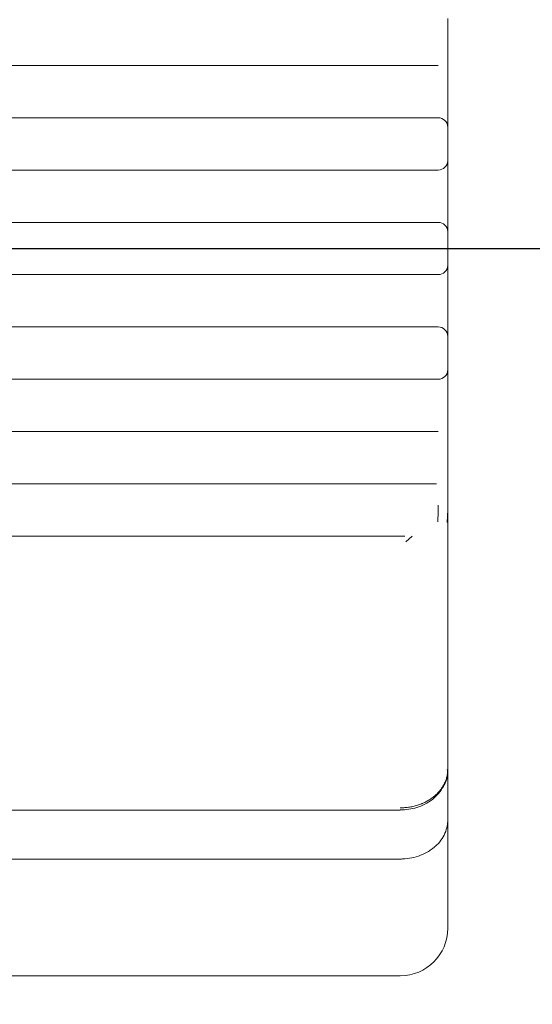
# Model space of a CAD drawing. Header units: millimetres. Extents: x 25069 to 61396, y 8621 to 21558.
# Tile 287 of 656: x 35900 to 35954, y 16732 to 16835. Entities that reach past the tile are written whole.
import ezdxf

# ---------------------------------------------------------------- set-up
doc = ezdxf.new("R2010")
doc.units = ezdxf.units.MM
doc.layers.add('10', color=7, linetype='Continuous')
doc.layers.add('dim', color=84, linetype='Continuous', lineweight=9)
doc.dimstyles.get("Standard").update_dxf_attribs({"dimtxt": 15, "dimasz": 5, "dimexe": 8, "dimexo": 5, "dimgap": 3, "dimtad": 0, "dimzin": 0, "dimdsep": 46, "dimtxsty": 'Standard', "dimblk": 'CLOSEDBLANK', "dimcen": 2, "dimclrd": 4, "dimclre": 3, "dimadec": 0, "dimazin": 0, "dimtfac": 1, "dimtofl": 0, "dimtmove": 0, "dimatfit": 3, "dimldrblk": 'CLOSEDBLANK', "dimfxl": 0, "dimtolj": 1, "dimtzin": 0, "dimarcsym": 0})

# ---------------------------------------------------------------- blocks, each defined once
blk = doc.blocks.new('_ClosedBlank')
at = {"color": 0, "linetype": 'ByBlock', "lineweight": -2}
for p, q in [((-1, 0.167), (0, 0)), ((-1, 0.167), (-1, -0.167)), ((0, 0), (-1, -0.167))]:
    blk.add_line(p, q, dxfattribs=at)
blk = doc.blocks.new('*D24')
at = {"layer": 'Defpoints', "color": 0, "lineweight": 18}
for p in [(35713.27, 16811.23), (36314.83, 16811.23), (35628.77, 15846.23)]:
    blk.add_point(p, dxfattribs=at)
at = {"layer": 'dim', "color": 3, "lineweight": -2}
for p, q in [((35733.27, 16811.23), (36334.83, 16811.23)), ((35648.77, 15846.23), (36334.83, 15846.23))]:
    blk.add_line(p, q, dxfattribs=at)
at = {"layer": 'dim', "color": 4, "lineweight": -3}
for p, q in [((36314.83, 16801.23), (36314.83, 16592.07)), ((36314.83, 15856.23), (36314.83, 16065.4))]:
    blk.add_line(p, q, dxfattribs=at)
at = {"layer": 'dim', "color": 4, "lineweight": -3, "xscale": 10, "yscale": 10, "zscale": 10}
for p, rotation in [((36314.83, 16811.23), 90), ((36314.83, 15846.23), 270)]:
    blk.add_blockref('_ClosedBlank', p, dxfattribs=dict(at, rotation=rotation))
at = {"layer": 'dim', "color": 0, "lineweight": 18, "insert": (36314.83, 16328.73), "char_height": 100, "attachment_point": 5, "rotation": 90}
blk.add_mtext('\\A1;965.00', dxfattribs=at)

msp = doc.modelspace()

# ---------------------------------------------------------------- linework, layer by layer
at = {"layer": '10', "color": 7, "linetype": 'Continuous', "lineweight": 18}
for p, q in [((35944.77, 16835.422), (35944.77, 16831.479)), ((35939.77, 16830.482), (35854.172, 16830.482)), ((35944.77, 16831.479), (35944.77, 16828.982)), ((35944.77, 16828.982), (35944.77, 16826.482)), ((35944.77, 16826.482), (35944.77, 16823.982)), ((35853.722, 16824.982), (35939.77, 16824.982)), ((35944.77, 16823.982), (35944.77, 16820.482)), ((35944.77, 16820.482), (35944.77, 16817.982)), ((35939.77, 16819.482), (35853.584, 16819.482)), ((35944.77, 16817.982), (35944.77, 16815.482)), ((35944.77, 16815.482), (35944.77, 16812.982)), ((35853.437, 16813.982), (35939.77, 16813.982)), ((35944.77, 16812.982), (35944.77, 16809.482)), ((35944.77, 16809.482), (35944.77, 16806.982)), ((35939.77, 16808.482), (35853.437, 16808.482)), ((35944.77, 16806.982), (35944.77, 16804.482)), ((35944.77, 16804.482), (35944.77, 16801.982)), ((35853.584, 16802.982), (35939.77, 16802.982)), ((35944.77, 16801.982), (35944.77, 16798.482)), ((35944.77, 16798.482), (35944.77, 16795.982)), ((35939.77, 16797.482), (35853.722, 16797.482)), ((35944.77, 16795.982), (35944.77, 16793.482)), ((35944.77, 16793.482), (35944.77, 16790.985)), ((35854.172, 16791.982), (35939.77, 16791.982)), ((35944.77, 16790.985), (35944.77, 16787.043)), ((35944.77, 16787.043), (35944.77, 16784.982)), ((35939.77, 16786.482), (35854.458, 16786.482)), ((35944.77, 16784.982), (35944.77, 16784.217)), ((35944.77, 16784.217), (35944.77, 16756.452)), ((35855.251, 16780.982), (35939.77, 16780.982)), ((35944.77, 16756.452), (35944.77, 16753.364)), ((35944.77, 16753.364), (35944.77, 16750.576)), ((35868.77, 16752.164), (35939.77, 16752.164)), ((35944.77, 16750.576), (35944.77, 16739.732)), ((35939.77, 16734.732), (35873.661, 16734.732))]:
    msp.add_line(p, q, dxfattribs=at)
at = {"layer": '10', "color": 7, "linetype": 'Continuous', "lineweight": 13}
for p, q in [((35855.256, 16830.482), (35943.769, 16830.482)), ((35944.77, 16828.982), (35944.77, 16826.482)), ((35943.77, 16824.982), (35855.256, 16824.982)), ((35855.256, 16819.482), (35943.77, 16819.482)), ((35944.77, 16817.982), (35944.77, 16815.482)), ((35943.77, 16813.982), (35855.256, 16813.982)), ((35855.256, 16808.482), (35943.77, 16808.482)), ((35944.77, 16806.982), (35944.77, 16804.482)), ((35943.77, 16802.982), (35855.256, 16802.982)), ((35855.256, 16797.482), (35943.77, 16797.482)), ((35944.77, 16795.982), (35944.77, 16793.482)), ((35943.769, 16791.982), (35855.256, 16791.982)), ((35855.256, 16786.482), (35943.592, 16786.482)), ((35944.77, 16784.217), (35944.77, 16784.982)), ((35941.032, 16780.986), (35940.348, 16780.381)), ((35944.77, 16753.368), (35944.77, 16751.095)), ((35939.77, 16747.014), (35868.77, 16747.014))]:
    msp.add_line(p, q, dxfattribs=at)
at = {"layer": '10', "color": 7, "linetype": 'Continuous', "lineweight": 18}
for centre, radius, start, end in [((35943.77, 16823.982), 1, 360, 90), ((35943.77, 16820.482), 1, 270, 0), ((35943.77, 16812.982), 1, 0, 90), ((35943.77, 16809.482), 1, 270, 0), ((35943.77, 16801.982), 1, 360, 90), ((35943.77, 16798.482), 1, 270, 0), ((35939.77, 16739.732), 5, 270, 0)]:
    msp.add_arc(centre, radius, start, end, dxfattribs=at)
for points, knots in [([(35943.769, 16830.482), (35943.767, 16830.482), (35943.763, 16830.482), (35943.753, 16830.482), (35943.747, 16830.482), (35943.723, 16830.482), (35943.68, 16830.482), (35943.614, 16830.482), (35943.536, 16830.482), (35943.492, 16830.482), (35943.429, 16830.482), (35943.416, 16830.482), (35943.389, 16830.482), (35943.375, 16830.482), (35943.333, 16830.482), (35943.304, 16830.482), (35943.212, 16830.482), (35943.079, 16830.482), (35942.926, 16830.482), (35942.763, 16830.482), (35942.677, 16830.482), (35942.493, 16830.482), (35942.397, 16830.482), (35942.198, 16830.482), (35942.094, 16830.482), (35941.88, 16830.482), (35941.769, 16830.482), (35941.597, 16830.482), (35941.539, 16830.482), (35941.42, 16830.482), (35941.361, 16830.482), (35941.18, 16830.482), (35940.935, 16830.482), (35940.683, 16830.482), (35940.491, 16830.482), (35940.427, 16830.482), (35940.297, 16830.482), (35940.231, 16830.482), (35940.034, 16830.482), (35939.903, 16830.482), (35939.77, 16830.482)], [0, 0, 0, 0, 0.03125, 0.03125, 0.0625, 0.0625, 0.125, 0.1875, 0.1875, 0.25, 0.25, 0.265625, 0.265625, 0.28125, 0.28125, 0.3125, 0.3125, 0.375, 0.4375, 0.4375, 0.5, 0.5, 0.5625, 0.5625, 0.625, 0.625, 0.6875, 0.6875, 0.71875, 0.71875, 0.75, 0.75, 0.8125, 0.875, 0.875, 0.90625, 0.90625, 0.9375, 0.9375, 1, 1, 1, 1]), ([(35939.77, 16824.982), (35939.903, 16824.982), (35940.036, 16824.982), (35940.201, 16824.982), (35940.235, 16824.982), (35940.3, 16824.982), (35940.399, 16824.982), (35940.496, 16824.982), (35940.69, 16824.982), (35940.944, 16824.982), (35941.191, 16824.982), (35941.373, 16824.982), (35941.433, 16824.982), (35941.523, 16824.982), (35941.553, 16824.982), (35941.612, 16824.982), (35941.758, 16824.982), (35942.01, 16824.982), (35942.219, 16824.982), (35942.421, 16824.982), (35942.517, 16824.982), (35942.703, 16824.982), (35942.791, 16824.982), (35942.955, 16824.982), (35943.109, 16824.982), (35943.242, 16824.982), (35943.319, 16824.982), (35943.334, 16824.982), (35943.363, 16824.982), (35943.377, 16824.982), (35943.419, 16824.982), (35943.446, 16824.982), (35943.52, 16824.982), (35943.606, 16824.982), (35943.669, 16824.982), (35943.707, 16824.982), (35943.718, 16824.982), (35943.737, 16824.982), (35943.745, 16824.982), (35943.764, 16824.982), (35943.77, 16824.982), (35943.77, 16824.982)], [0, 0, 0, 0, 0.0625196, 0.0625196, 0.0781495, 0.0781495, 0.0937794, 0.1250392, 0.1250392, 0.1875589, 0.2500785, 0.2500785, 0.2813383, 0.2813383, 0.2969682, 0.2969682, 0.3125981, 0.3751177, 0.4376374, 0.4376374, 0.500157, 0.500157, 0.5626766, 0.5626766, 0.6251962, 0.6877159, 0.6877159, 0.7033458, 0.7033458, 0.7189757, 0.7189757, 0.7502355, 0.7502355, 0.8127551, 0.8752747, 0.8752747, 0.9065346, 0.9065346, 0.9377944, 0.9377944, 1, 1, 1, 1]), ([(35943.77, 16819.482), (35943.77, 16819.482), (35943.764, 16819.482), (35943.748, 16819.482), (35943.744, 16819.482), (35943.736, 16819.482), (35943.723, 16819.482), (35943.706, 16819.482), (35943.668, 16819.482), (35943.605, 16819.482), (35943.518, 16819.482), (35943.443, 16819.482), (35943.417, 16819.482), (35943.375, 16819.482), (35943.36, 16819.482), (35943.331, 16819.482), (35943.256, 16819.482), (35943.105, 16819.482), (35942.951, 16819.482), (35942.786, 16819.482), (35942.698, 16819.482), (35942.512, 16819.482), (35942.415, 16819.482), (35942.213, 16819.482), (35942.004, 16819.482), (35941.78, 16819.482), (35941.636, 16819.482), (35941.606, 16819.482), (35941.547, 16819.482), (35941.518, 16819.482), (35941.428, 16819.482), (35941.368, 16819.482), (35941.186, 16819.482), (35940.94, 16819.482), (35940.687, 16819.482), (35940.494, 16819.482), (35940.397, 16819.482), (35940.298, 16819.482), (35940.233, 16819.482), (35940.2, 16819.482), (35940.035, 16819.482), (35939.903, 16819.482), (35939.77, 16819.482)], [0, 0, 0, 0, 0.0625, 0.0625, 0.078125, 0.078125, 0.09375, 0.125, 0.125, 0.1875, 0.25, 0.25, 0.28125, 0.28125, 0.296875, 0.296875, 0.3125, 0.375, 0.4375, 0.4375, 0.5, 0.5, 0.5625, 0.5625, 0.625, 0.6875, 0.6875, 0.703125, 0.703125, 0.71875, 0.71875, 0.75, 0.75, 0.8125, 0.875, 0.875, 0.90625, 0.921875, 0.921875, 0.9375, 0.9375, 1, 1, 1, 1]), ([(35939.77, 16813.982), (35939.902, 16813.982), (35940.034, 16813.982), (35940.198, 16813.982), (35940.231, 16813.982), (35940.296, 16813.982), (35940.394, 16813.982), (35940.491, 16813.982), (35940.683, 16813.982), (35940.935, 16813.982), (35941.181, 16813.982), (35941.363, 16813.982), (35941.423, 16813.982), (35941.512, 16813.982), (35941.542, 16813.982), (35941.6, 16813.982), (35941.746, 16813.982), (35941.998, 16813.982), (35942.207, 16813.982), (35942.409, 16813.982), (35942.506, 16813.982), (35942.692, 16813.982), (35942.78, 16813.982), (35942.946, 16813.982), (35943.101, 16813.982), (35943.235, 16813.982), (35943.313, 16813.982), (35943.328, 16813.982), (35943.357, 16813.982), (35943.372, 16813.982), (35943.414, 16813.982), (35943.441, 16813.982), (35943.516, 16813.982), (35943.604, 16813.982), (35943.667, 16813.982), (35943.706, 16813.982), (35943.723, 16813.982), (35943.736, 16813.982), (35943.744, 16813.982), (35943.748, 16813.982), (35943.764, 16813.982), (35943.77, 16813.982), (35943.77, 16813.982)], [0, 0, 0, 0, 0.0625194, 0.0625194, 0.0781493, 0.0781493, 0.0937791, 0.1250388, 0.1250388, 0.1875582, 0.2500776, 0.2500776, 0.2813373, 0.2813373, 0.2969672, 0.2969672, 0.312597, 0.3751165, 0.4376359, 0.4376359, 0.5001553, 0.5001553, 0.5626747, 0.5626747, 0.6251941, 0.6877135, 0.6877135, 0.7033434, 0.7033434, 0.7189732, 0.7189732, 0.7502329, 0.7502329, 0.8127523, 0.8752717, 0.8752717, 0.9065314, 0.9221613, 0.9221613, 0.9377911, 0.9377911, 1, 1, 1, 1]), ([(35943.77, 16808.482), (35943.77, 16808.482), (35943.764, 16808.482), (35943.748, 16808.482), (35943.744, 16808.482), (35943.736, 16808.482), (35943.723, 16808.482), (35943.706, 16808.482), (35943.667, 16808.482), (35943.604, 16808.482), (35943.516, 16808.482), (35943.441, 16808.482), (35943.414, 16808.482), (35943.372, 16808.482), (35943.357, 16808.482), (35943.328, 16808.482), (35943.252, 16808.482), (35943.101, 16808.482), (35942.946, 16808.482), (35942.78, 16808.482), (35942.692, 16808.482), (35942.506, 16808.482), (35942.409, 16808.482), (35942.207, 16808.482), (35941.998, 16808.482), (35941.774, 16808.482), (35941.63, 16808.482), (35941.6, 16808.482), (35941.542, 16808.482), (35941.512, 16808.482), (35941.423, 16808.482), (35941.363, 16808.482), (35941.181, 16808.482), (35940.935, 16808.482), (35940.683, 16808.482), (35940.491, 16808.482), (35940.394, 16808.482), (35940.296, 16808.482), (35940.231, 16808.482), (35940.198, 16808.482), (35940.034, 16808.482), (35939.902, 16808.482), (35939.77, 16808.482)], [0, 0, 0, 0, 0.0625, 0.0625, 0.078125, 0.078125, 0.09375, 0.125, 0.125, 0.1875, 0.25, 0.25, 0.28125, 0.28125, 0.296875, 0.296875, 0.3125, 0.375, 0.4375, 0.4375, 0.5, 0.5, 0.5625, 0.5625, 0.625, 0.6875, 0.6875, 0.703125, 0.703125, 0.71875, 0.71875, 0.75, 0.75, 0.8125, 0.875, 0.875, 0.90625, 0.921875, 0.921875, 0.9375, 0.9375, 1, 1, 1, 1]), ([(35939.77, 16802.982), (35939.903, 16802.982), (35940.035, 16802.982), (35940.2, 16802.982), (35940.233, 16802.982), (35940.298, 16802.982), (35940.397, 16802.982), (35940.494, 16802.982), (35940.686, 16802.982), (35940.94, 16802.982), (35941.186, 16802.982), (35941.368, 16802.982), (35941.428, 16802.982), (35941.518, 16802.982), (35941.547, 16802.982), (35941.606, 16802.982), (35941.752, 16802.982), (35942.004, 16802.982), (35942.213, 16802.982), (35942.415, 16802.982), (35942.512, 16802.982), (35942.698, 16802.982), (35942.786, 16802.982), (35942.951, 16802.982), (35943.105, 16802.982), (35943.239, 16802.982), (35943.316, 16802.982), (35943.331, 16802.982), (35943.36, 16802.982), (35943.375, 16802.982), (35943.417, 16802.982), (35943.443, 16802.982), (35943.518, 16802.982), (35943.605, 16802.982), (35943.668, 16802.982), (35943.706, 16802.982), (35943.723, 16802.982), (35943.736, 16802.982), (35943.744, 16802.982), (35943.748, 16802.982), (35943.764, 16802.982), (35943.77, 16802.982), (35943.77, 16802.982)], [0, 0, 0, 0, 0.0625195, 0.0625195, 0.0781494, 0.0781494, 0.0937793, 0.125039, 0.125039, 0.1875586, 0.2500781, 0.2500781, 0.2813378, 0.2813378, 0.2969677, 0.2969677, 0.3125976, 0.3751171, 0.4376367, 0.4376367, 0.5001562, 0.5001562, 0.5626757, 0.5626757, 0.6251952, 0.6877147, 0.6877147, 0.7033446, 0.7033446, 0.7189745, 0.7189745, 0.7502343, 0.7502343, 0.8127538, 0.8752733, 0.8752733, 0.9065331, 0.922163, 0.922163, 0.9377928, 0.9377928, 1, 1, 1, 1]), ([(35943.77, 16797.482), (35943.77, 16797.482), (35943.764, 16797.482), (35943.745, 16797.482), (35943.737, 16797.482), (35943.718, 16797.482), (35943.707, 16797.482), (35943.669, 16797.482), (35943.606, 16797.482), (35943.52, 16797.482), (35943.445, 16797.482), (35943.419, 16797.482), (35943.363, 16797.482), (35943.334, 16797.482), (35943.242, 16797.482), (35943.109, 16797.482), (35942.955, 16797.482), (35942.791, 16797.482), (35942.703, 16797.482), (35942.517, 16797.482), (35942.421, 16797.482), (35942.219, 16797.482), (35942.01, 16797.482), (35941.786, 16797.482), (35941.641, 16797.482), (35941.612, 16797.482), (35941.553, 16797.482), (35941.523, 16797.482), (35941.434, 16797.482), (35941.373, 16797.482), (35941.191, 16797.482), (35940.944, 16797.482), (35940.69, 16797.482), (35940.496, 16797.482), (35940.431, 16797.482), (35940.301, 16797.482), (35940.234, 16797.482), (35940.036, 16797.482), (35939.903, 16797.482), (35939.77, 16797.482)], [0, 0, 0, 0, 0.0625, 0.0625, 0.09375, 0.09375, 0.125, 0.125, 0.1875, 0.25, 0.25, 0.28125, 0.28125, 0.3125, 0.3125, 0.375, 0.4375, 0.4375, 0.5, 0.5, 0.5625, 0.5625, 0.625, 0.6875, 0.6875, 0.703125, 0.703125, 0.71875, 0.71875, 0.75, 0.75, 0.8125, 0.875, 0.875, 0.90625, 0.90625, 0.9375, 0.9375, 1, 1, 1, 1]), ([(35939.77, 16791.982), (35939.903, 16791.982), (35940.034, 16791.982), (35940.198, 16791.982), (35940.231, 16791.982), (35940.297, 16791.982), (35940.394, 16791.982), (35940.491, 16791.982), (35940.683, 16791.982), (35940.935, 16791.982), (35941.179, 16791.982), (35941.36, 16791.982), (35941.42, 16791.982), (35941.508, 16791.982), (35941.538, 16791.982), (35941.596, 16791.982), (35941.741, 16791.982), (35941.88, 16791.982), (35942.094, 16791.982), (35942.197, 16791.982), (35942.397, 16791.982), (35942.493, 16791.982), (35942.677, 16791.982), (35942.763, 16791.982), (35942.926, 16791.982), (35943.079, 16791.982), (35943.212, 16791.982), (35943.304, 16791.982), (35943.334, 16791.982), (35943.39, 16791.982), (35943.417, 16791.982), (35943.492, 16791.982), (35943.537, 16791.982), (35943.614, 16791.982), (35943.68, 16791.982), (35943.723, 16791.982), (35943.747, 16791.982), (35943.753, 16791.982), (35943.763, 16791.982), (35943.767, 16791.982), (35943.769, 16791.982)], [0, 0, 0, 0, 0.0625, 0.0625, 0.078125, 0.078125, 0.09375, 0.125, 0.125, 0.1875, 0.25, 0.25, 0.28125, 0.28125, 0.296875, 0.296875, 0.3125, 0.375, 0.375, 0.4375, 0.4375, 0.5, 0.5, 0.5625, 0.5625, 0.625, 0.6875, 0.6875, 0.71875, 0.71875, 0.75, 0.75, 0.8125, 0.8125, 0.875, 0.9375, 0.9375, 0.96875, 0.96875, 1, 1, 1, 1]), ([(35943.59, 16786.482), (35943.528, 16786.482), (35943.452, 16786.482), (35943.27, 16786.482), (35943.165, 16786.482), (35943.03, 16786.482), (35943.014, 16786.482), (35942.983, 16786.482), (35942.936, 16786.482), (35942.888, 16786.482), (35942.788, 16786.482), (35942.718, 16786.482), (35942.5, 16786.482), (35942.342, 16786.482), (35942, 16786.482), (35941.82, 16786.482), (35941.444, 16786.482), (35941.248, 16786.482), (35940.991, 16786.482), (35940.939, 16786.482), (35940.835, 16786.482), (35940.783, 16786.482), (35940.627, 16786.482), (35940.521, 16786.482), (35940.204, 16786.482), (35939.989, 16786.482), (35939.77, 16786.482)], [0, 0, 0, 0, 0.125, 0.125, 0.25, 0.25, 0.265625, 0.265625, 0.28125, 0.3125, 0.3125, 0.375, 0.375, 0.5, 0.5, 0.625, 0.625, 0.75, 0.75, 0.78125, 0.78125, 0.8125, 0.8125, 0.875, 0.875, 1, 1, 1, 1]), ([(35943.713, 16782.482), (35943.733, 16782.771), (35943.747, 16783.06), (35943.766, 16783.638), (35943.77, 16783.927), (35943.77, 16784.217)], [0, 0, 0, 0, 0.5, 0.5, 1, 1, 1, 1]), ([(35944.77, 16784.217), (35944.77, 16783.916), (35944.765, 16783.615), (35944.741, 16783.015), (35944.724, 16782.715), (35944.699, 16782.415)], [0, 0, 0, 0, 0.5, 0.5, 1, 1, 1, 1]), ([(35939.769, 16752.188), (35940.38, 16752.181), (35941.577, 16752.342), (35943.249, 16753.206), (35944.345, 16754.534), (35944.815, 16755.716), (35944.735, 16756.329), (35944.712, 16756.445)], [0, 0, 0, 0, 0.2271523, 0.4779168, 0.729207, 0.9489499, 1, 1, 1, 1]), ([(35939.77, 16752.395), (35939.936, 16752.395), (35940.1, 16752.401), (35940.306, 16752.418), (35940.347, 16752.421), (35940.429, 16752.43), (35940.551, 16752.443), (35940.672, 16752.461), (35940.912, 16752.5), (35941.228, 16752.564), (35941.535, 16752.654), (35941.762, 16752.73), (35941.838, 16752.757), (35941.949, 16752.8), (35941.986, 16752.815), (35942.06, 16752.845), (35942.242, 16752.922), (35942.557, 16753.076), (35942.818, 16753.233), (35943.07, 16753.401), (35943.192, 16753.49), (35943.425, 16753.68), (35943.535, 16753.779), (35943.741, 16753.983), (35943.935, 16754.195), (35944.103, 16754.422), (35944.199, 16754.569), (35944.218, 16754.598), (35944.255, 16754.658), (35944.273, 16754.688), (35944.326, 16754.779), (35944.359, 16754.84), (35944.453, 16755.024), (35944.563, 16755.272), (35944.642, 16755.528), (35944.69, 16755.723), (35944.704, 16755.788), (35944.722, 16755.887), (35944.727, 16755.92), (35944.737, 16755.986), (35944.742, 16756.019), (35944.762, 16756.185), (35944.77, 16756.318), (35944.77, 16756.452)], [0, 0, 0, 0, 0.0625, 0.0625, 0.078125, 0.078125, 0.09375, 0.125, 0.125, 0.1875, 0.25, 0.25, 0.28125, 0.28125, 0.296875, 0.296875, 0.3125, 0.375, 0.4375, 0.4375, 0.5, 0.5, 0.5625, 0.5625, 0.625, 0.6875, 0.6875, 0.703125, 0.703125, 0.71875, 0.71875, 0.75, 0.75, 0.8125, 0.875, 0.875, 0.90625, 0.90625, 0.921875, 0.921875, 0.9375, 0.9375, 1, 1, 1, 1])]:
    msp.add_open_spline(points, degree=3, knots=knots, dxfattribs=at)
msp.add_open_spline([(35939.77, 16780.982), (35939.925, 16780.982), (35940.079, 16780.982), (35940.232, 16780.982)], degree=3, dxfattribs=at)
at = {"layer": '10', "color": 7, "linetype": 'Continuous', "lineweight": 13}
msp.add_open_spline([(35944.77, 16751.095), (35944.769, 16750.896), (35944.751, 16750.698), (35944.665, 16750.235), (35944.584, 16749.971), (35944.362, 16749.468), (35944.222, 16749.227), (35943.882, 16748.764), (35943.686, 16748.549), (35943.357, 16748.253), (35943.241, 16748.159), (35942.998, 16747.979), (35942.869, 16747.893), (35942.473, 16747.653), (35942.193, 16747.517), (35941.602, 16747.289), (35941.288, 16747.198), (35940.654, 16747.069), (35940.331, 16747.031), (35939.926, 16747.015), (35939.848, 16747.014), (35939.77, 16747.014)], degree=3, knots=[0, 0, 0, 0, 0.0933512, 0.0933512, 0.2186514, 0.2186514, 0.3439515, 0.3439515, 0.4692516, 0.4692516, 0.5319016, 0.5319016, 0.5945517, 0.5945517, 0.7198518, 0.7198518, 0.8451519, 0.8451519, 0.970452, 0.970452, 1, 1, 1, 1], dxfattribs=at)

# ---------------------------------------------------------------- dimensions: what is measured, and where the dimension line sits
at = {"layer": 'dim', "lineweight": 18}
dim = msp.add_linear_dim(base=(36314.828, 16811.232), p1=(35628.77, 15846.232), p2=(35713.27, 16811.232), angle=90, dimstyle='Standard', override={"dimscale": 2, "dimtxt": 50, "dimexe": 10, "dimexo": 10, "dimgap": 15, "dimlwd": 65533}, dxfattribs=at)
dim.commit()
dim.dimension.update_dxf_attribs({"geometry": '*D24', "text_midpoint": (36314.828, 16328.732), "dimtype": 160})

doc.saveas('drawing.dxf')
